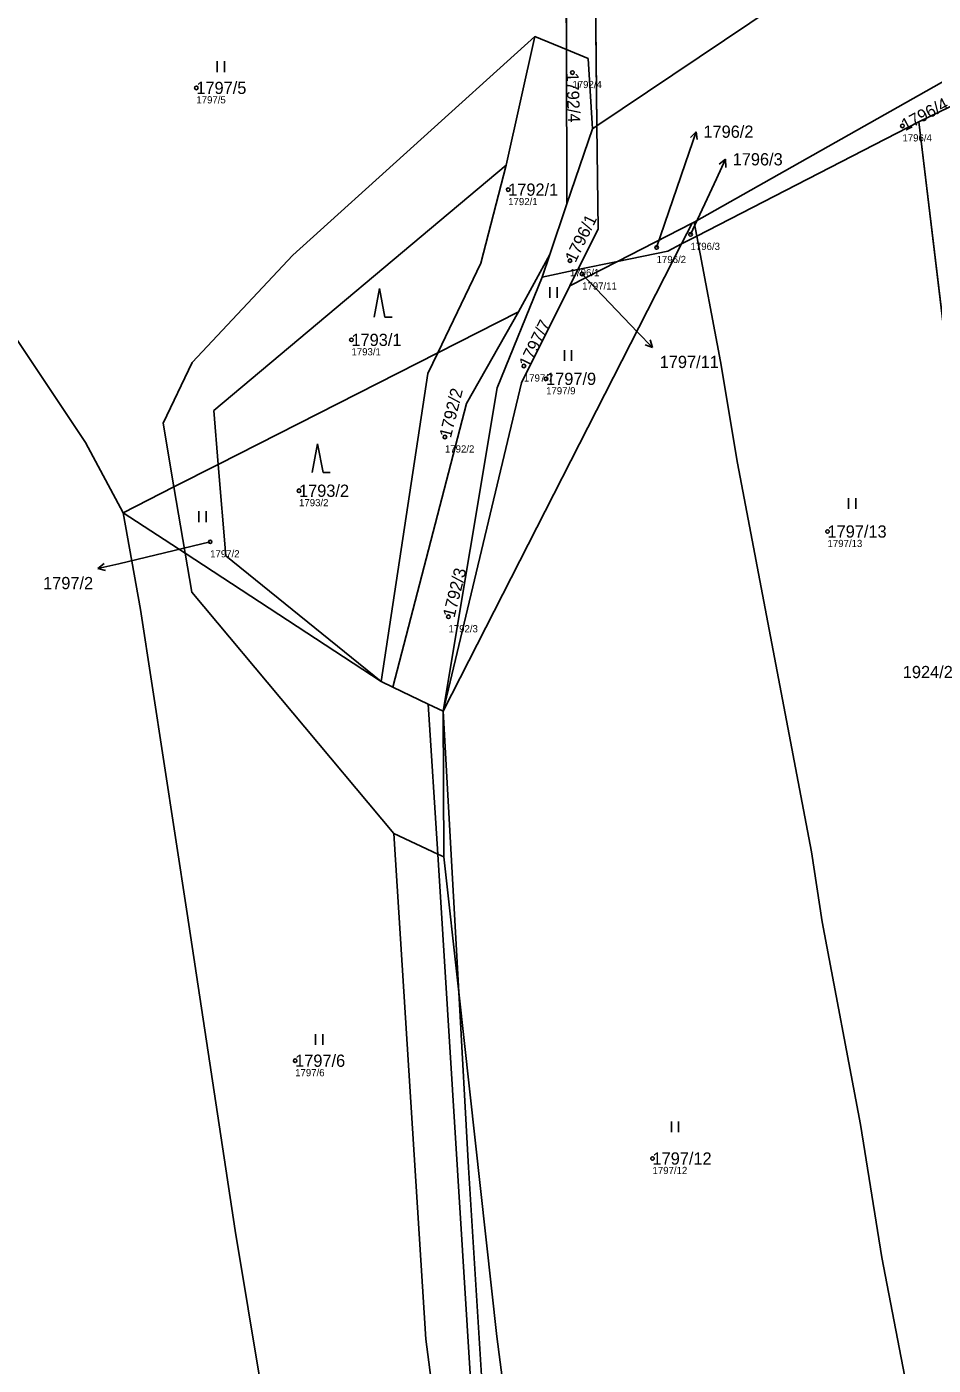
# Model space of a CAD drawing. Extents: x -762274 to -759271, y -1061928 to -1059060.
# Drawn here: x -761147.2 to -761021.1, y -1061032.8 to -1060846.7 of the extents above; entities that cross this region are included whole.
import ezdxf

# ---------------------------------------------------------------- set-up
doc = ezdxf.new("R2010")
doc.units = 0
for name, color, linetype in [('Definiční body', 7, 'Continuous'), ('Hranice parcel', 7, 'Continuous'), ('Parcelní čísla', 7, 'Continuous'), ('Polygon parcely', 7, 'Continuous'), ('Pop  PČ popisy', 7, 'Continuous'), ('Vnitřní kresba', 7, 'Continuous'), ('Značky kultur', 7, 'Continuous')]:
    doc.layers.add(name, color=color, linetype=linetype)

msp = doc.modelspace()

# ---------------------------------------------------------------- linework, layer by layer
at = {"layer": 'Definiční body'}
for centre in [(-761071.32, -1060853.09), (-761123.62, -1060855.22), (-761025.42, -1060860.51), (-761080.25, -1060869.37), (-761054.89, -1060875.6), (-761059.61, -1060877.42), (-761071.66, -1060879.25), (-761069.97, -1060881.11), (-761102.05, -1060890.26), (-761078.07, -1060893.9), (-761074.98, -1060895.68), (-761089.05, -1060903.77), (-761109.34, -1060911.24), (-761035.84, -1060916.91), (-761121.7, -1060918.35), (-761088.56, -1060928.77), (-761109.88, -1060990.5), (-761060.18, -1061004.1)]:
    msp.add_circle(centre, 0.25, dxfattribs=at)
at = {"layer": 'Hranice parcel'}
for p, q in [((-761067.91, -1060860.48), (-761068.71, -1060781.12)), ((-761072.15, -1060849.9), (-761072.32, -1060782.49)), ((-761072.09, -1060871.36), (-761072.15, -1060849.9)), ((-761018.18, -1060853.45), (-761054.39, -1060873.88)), ((-761017.56, -1060857.26), (-761023.16, -1060859.94)), ((-761054.02, -1060875.83), (-761023.16, -1060859.94)), ((-761023.16, -1060859.94), (-761015.12, -1060926.73)), ((-761072.09, -1060871.36), (-761068.54, -1060860.9)), ((-761067.91, -1060860.48), (-761068.54, -1060860.9)), ((-761074.48, -1060878.41), (-761072.09, -1060871.36)), ((-761054.68, -1060874.04), (-761065.03, -1060879.35)), ((-761056.16, -1060876.93), (-761054.68, -1060874.04)), ((-761054.39, -1060873.88), (-761054.68, -1060874.04)), ((-761054.02, -1060875.83), (-761054.39, -1060873.88)), ((-761089.31, -1060941.88), (-761056.16, -1060876.93)), ((-761056.16, -1060876.93), (-761054.02, -1060875.83)), ((-761078.8, -1060886.36), (-761074.48, -1060878.41)), ((-761075.53, -1060881.52), (-761074.48, -1060878.41)), ((-761075.53, -1060881.52), (-761070.55, -1060880.49)), ((-761065.03, -1060879.35), (-761071.68, -1060882.76)), ((-761071.68, -1060882.76), (-761070.55, -1060880.49)), ((-761070.55, -1060880.49), (-761065.03, -1060879.35)), ((-761090.03, -1060892.07), (-761078.8, -1060886.36)), ((-761120.57, -1060907.59), (-761090.03, -1060892.07)), ((-761097.94, -1060937.78), (-761096.31, -1060938.56)), ((-761096.31, -1060938.56), (-761091.36, -1060940.91)), ((-761091.36, -1060940.91), (-761089.31, -1060941.88))]:
    msp.add_line(p, q, dxfattribs=at)
for points in [[(-760940.46, -1060777.01), (-760979.27, -1060801), (-761067.91, -1060860.48)], [(-761133.78, -1060914.3), (-761139.04, -1060904.51), (-761159.24, -1060874.27), (-761176.9, -1060848.97)], [(-761072.15, -1060849.9), (-761076.54, -1060848.08), (-761080.53, -1060865.95)], [(-761068.54, -1060860.9), (-761069.15, -1060851.14), (-761072.15, -1060849.9)], [(-761070.55, -1060880.49), (-761067.76, -1060874.87), (-761067.91, -1060860.48)], [(-761080.53, -1060865.95), (-761121.2, -1060900.1), (-761120.57, -1060907.59)], [(-761080.53, -1060865.95), (-761084.07, -1060879.59), (-761090.03, -1060892.07)], [(-761065.03, -1060879.35), (-761058.06, -1060877.91), (-761056.16, -1060876.93)], [(-761014.97, -1061086.68), (-761023.67, -1061041.9), (-761028.31, -1061017.87), (-761031.24, -1060999.37), (-761036.6, -1060971.18), (-761038.06, -1060961.47), (-761048.36, -1060907.39), (-761050.73, -1060893.26), (-761054.02, -1060875.83)], [(-761089.31, -1060941.88), (-761081.77, -1060896.93), (-761075.53, -1060881.52)], [(-761089.31, -1060941.88), (-761078.4, -1060896.25), (-761071.68, -1060882.76)], [(-761096.31, -1060938.56), (-761086.03, -1060899.09), (-761078.8, -1060886.36)], [(-761090.03, -1060892.07), (-761091.41, -1060894.96), (-761097.94, -1060937.78)], [(-761120.57, -1060907.59), (-761126.74, -1060910.72), (-761133.78, -1060914.3)], [(-761120.57, -1060907.59), (-761119.5, -1060920.31), (-761097.94, -1060937.78)], [(-761101, -1061110.89), (-761101.52, -1061107.93), (-761107.45, -1061078.9), (-761118.23, -1061014.13), (-761124.9, -1060970.02), (-761131.4, -1060927.77), (-761133.78, -1060914.3)], [(-761133.78, -1060914.3), (-761125.18, -1060919.94), (-761097.94, -1060937.78)], [(-761077.2, -1061104.12), (-761076.12, -1061103.39), (-761077.35, -1061096.13), (-761078.03, -1061091.16), (-761085.26, -1061038.48), (-761090.06, -1060961.77), (-761091.36, -1060940.91)], [(-761073.84, -1061103.17), (-761075.78, -1061096.07), (-761076.46, -1061091.02), (-761078.31, -1061077.27), (-761083.43, -1061043.17), (-761085.77, -1061005.33), (-761087.13, -1060980.98), (-761089.31, -1060941.88)]]:
    msp.add_lwpolyline(points, dxfattribs=at)
at = {"layer": 'Polygon parcely'}
for points in [[(-760940.46, -1060777.01), (-760998.26, -1060731.71), (-761019.31, -1060746.24), (-761068.71, -1060781.12), (-761067.91, -1060860.48), (-760979.27, -1060801)], [(-760979.27, -1060801), (-761067.91, -1060860.48), (-761067.76, -1060874.87), (-761070.55, -1060880.49), (-761065.03, -1060879.35), (-761054.68, -1060874.04), (-761054.39, -1060873.88), (-761018.18, -1060853.45), (-761005.24, -1060848.61), (-760993.33, -1060844.12), (-760977.26, -1060835.18), (-760965.88, -1060828.86), (-760950.08, -1060803.55), (-760928.26, -1060786.58), (-760940.46, -1060777.01)], [(-761068.71, -1060781.12), (-761072.32, -1060782.49), (-761072.15, -1060849.9), (-761069.15, -1060851.14), (-761068.54, -1060860.9), (-761067.91, -1060860.48)], [(-761072.15, -1060849.9), (-761072.32, -1060782.49), (-761096.77, -1060799.85), (-761130.01, -1060823.92), (-761176.9, -1060848.97), (-761159.24, -1060874.27), (-761139.04, -1060904.51), (-761133.78, -1060914.3), (-761126.74, -1060910.72), (-761120.57, -1060907.59), (-761121.2, -1060900.1), (-761080.53, -1060865.95), (-761076.54, -1060848.08)], [(-761101, -1061110.89), (-761101.52, -1061107.93), (-761107.45, -1061078.9), (-761118.23, -1061014.13), (-761124.9, -1060970.02), (-761131.4, -1060927.77), (-761133.78, -1060914.3), (-761139.04, -1060904.51), (-761159.24, -1060874.27), (-761176.9, -1060848.97), (-761196.4, -1060859.25), (-761204.26, -1060865.05), (-761197.72, -1060935.64), (-761191.54, -1060968.76), (-761187.22, -1060989.22), (-761178.74, -1061022.78), (-761163.29, -1061086.48), (-761155.79, -1061112.92), (-761152.03, -1061128.18), (-761112.7, -1061114.21)], [(-761072.09, -1060871.36), (-761072.15, -1060849.9), (-761076.54, -1060848.08), (-761080.53, -1060865.95), (-761084.07, -1060879.59), (-761090.03, -1060892.07), (-761078.8, -1060886.36), (-761074.48, -1060878.41)], [(-761069.15, -1060851.14), (-761072.15, -1060849.9), (-761072.09, -1060871.36), (-761068.54, -1060860.9)], [(-761023.16, -1060859.94), (-761017.56, -1060857.26), (-761018.18, -1060853.45), (-761054.39, -1060873.88), (-761054.02, -1060875.83)], [(-761015.83, -1060867.94), (-761017.56, -1060857.26), (-761023.16, -1060859.94), (-761015.12, -1060926.73), (-761007.35, -1060923.69), (-761008.88, -1060912.65)], [(-760980.32, -1061077.27), (-760995.8, -1061013.69), (-761005.88, -1060977.12), (-761015.12, -1060926.73), (-761023.16, -1060859.94), (-761054.02, -1060875.83), (-761050.73, -1060893.26), (-761048.36, -1060907.39), (-761038.06, -1060961.47), (-761036.6, -1060971.18), (-761031.24, -1060999.37), (-761028.31, -1061017.87), (-761023.67, -1061041.9), (-761014.97, -1061086.68)], [(-761070.55, -1060880.49), (-761067.76, -1060874.87), (-761067.91, -1060860.48), (-761068.54, -1060860.9), (-761072.09, -1060871.36), (-761074.48, -1060878.41), (-761075.53, -1060881.52)], [(-761121.2, -1060900.1), (-761120.57, -1060907.59), (-761090.03, -1060892.07), (-761084.07, -1060879.59), (-761080.53, -1060865.95)], [(-761056.16, -1060876.93), (-761054.68, -1060874.04), (-761065.03, -1060879.35), (-761058.06, -1060877.91)], [(-761054.02, -1060875.83), (-761054.39, -1060873.88), (-761054.68, -1060874.04), (-761056.16, -1060876.93)], [(-761048.36, -1060907.39), (-761050.73, -1060893.26), (-761054.02, -1060875.83), (-761056.16, -1060876.93), (-761089.31, -1060941.88), (-761087.13, -1060980.98), (-761085.77, -1061005.33), (-761083.43, -1061043.17), (-761078.31, -1061077.27), (-761076.46, -1061091.02), (-761075.78, -1061096.07), (-761073.84, -1061103.17), (-761033.48, -1061091.7), (-761014.97, -1061086.68), (-761023.67, -1061041.9), (-761028.31, -1061017.87), (-761031.24, -1060999.37), (-761036.6, -1060971.18), (-761038.06, -1060961.47)], [(-761056.16, -1060876.93), (-761058.06, -1060877.91), (-761065.03, -1060879.35), (-761071.68, -1060882.76), (-761078.4, -1060896.25), (-761089.31, -1060941.88)], [(-761091.36, -1060940.91), (-761089.31, -1060941.88), (-761081.77, -1060896.93), (-761075.53, -1060881.52), (-761074.48, -1060878.41), (-761078.8, -1060886.36), (-761086.03, -1060899.09), (-761096.31, -1060938.56)], [(-761078.4, -1060896.25), (-761071.68, -1060882.76), (-761070.55, -1060880.49), (-761075.53, -1060881.52), (-761081.77, -1060896.93), (-761089.31, -1060941.88)], [(-761065.03, -1060879.35), (-761070.55, -1060880.49), (-761071.68, -1060882.76)], [(-761078.8, -1060886.36), (-761090.03, -1060892.07), (-761091.41, -1060894.96), (-761097.94, -1060937.78), (-761096.31, -1060938.56), (-761086.03, -1060899.09)], [(-761097.94, -1060937.78), (-761091.41, -1060894.96), (-761090.03, -1060892.07), (-761120.57, -1060907.59), (-761119.5, -1060920.31)], [(-761097.94, -1060937.78), (-761119.5, -1060920.31), (-761120.57, -1060907.59), (-761126.74, -1060910.72), (-761133.78, -1060914.3), (-761125.18, -1060919.94)], [(-761077.35, -1061096.13), (-761078.03, -1061091.16), (-761085.26, -1061038.48), (-761090.06, -1060961.77), (-761091.36, -1060940.91), (-761096.31, -1060938.56), (-761097.94, -1060937.78), (-761125.18, -1060919.94), (-761133.78, -1060914.3), (-761131.4, -1060927.77), (-761124.9, -1060970.02), (-761118.23, -1061014.13), (-761107.45, -1061078.9), (-761101.52, -1061107.93), (-761101, -1061110.89), (-761077.2, -1061104.12), (-761076.12, -1061103.39)], [(-761073.84, -1061103.17), (-761075.78, -1061096.07), (-761076.46, -1061091.02), (-761078.31, -1061077.27), (-761083.43, -1061043.17), (-761085.77, -1061005.33), (-761087.13, -1060980.98), (-761089.31, -1060941.88), (-761091.36, -1060940.91), (-761090.06, -1060961.77), (-761085.26, -1061038.48), (-761078.03, -1061091.16), (-761077.35, -1061096.13), (-761076.12, -1061103.39), (-761077.2, -1061104.12)]]:
    msp.add_lwpolyline(points, close=True, dxfattribs=at)
at = {"layer": 'Pop  PČ popisy'}
for p, q in [((-761055.07, -1060864.15), (-761054.09, -1060861.31)), ((-761054.09, -1060861.31), (-761054.89, -1060862.1)), ((-761054.09, -1060861.31), (-761053.95, -1060862.42)), ((-761059.61, -1060877.42), (-761055.07, -1060864.15)), ((-761051.3, -1060867.87), (-761050.03, -1060865.15)), ((-761050.03, -1060865.15), (-761050.91, -1060865.85)), ((-761050.03, -1060865.15), (-761050, -1060866.27)), ((-761054.89, -1060875.6), (-761051.3, -1060867.87)), ((-761069.97, -1060881.11), (-761062.25, -1060889.18)), ((-761062.25, -1060889.18), (-761060.17, -1060891.34)), ((-761060.17, -1060891.34), (-761061.22, -1060890.97)), ((-761060.17, -1060891.34), (-761060.5, -1060890.27)), ((-761121.7, -1060918.35), (-761134.4, -1060921.4)), ((-761137.32, -1060922.07), (-761136.46, -1060921.36)), ((-761134.4, -1060921.4), (-761137.32, -1060922.07)), ((-761137.32, -1060922.07), (-761136.24, -1060922.34))]:
    msp.add_line(p, q, dxfattribs=at)
at = {"layer": 'Vnitřní kresba'}
for p, q in [((-761110.2, -1060878.46), (-761076.54, -1060848.08)), ((-761124.2, -1060893.4), (-761110.2, -1060878.46)), ((-761128.24, -1060901.86), (-761124.2, -1060893.4)), ((-761128.24, -1060901.86), (-761126.74, -1060910.72)), ((-761126.74, -1060910.72), (-761125.18, -1060919.94)), ((-761125.18, -1060919.94), (-761124.26, -1060925.35)), ((-761096.16, -1060958.9), (-761124.26, -1060925.35)), ((-761089.31, -1060941.88), (-761089.22, -1060962.16)), ((-761096.16, -1060958.9), (-761090.06, -1060961.77)), ((-761091.72, -1061029.21), (-761096.16, -1060958.9)), ((-761090.06, -1060961.77), (-761089.22, -1060962.16)), ((-761089.22, -1060962.16), (-761087.13, -1060980.98)), ((-761087.13, -1060980.98), (-761081.81, -1061028.84)), ((-761083.37, -1061091.65), (-761091.72, -1061029.21)), ((-761081.81, -1061028.84), (-761073.91, -1061090.78))]:
    msp.add_line(p, q, dxfattribs=at)
at = {"layer": 'Značky kultur'}
for p, q in [((-761120.73, -1060853.02), (-761120.73, -1060851.52)), ((-761119.73, -1060853.02), (-761119.73, -1060851.52)), ((-761098.16, -1060883.1), (-761098.91, -1060887.1)), ((-761097.41, -1060887.1), (-761098.16, -1060883.1)), ((-761074.45, -1060884.43), (-761074.45, -1060882.93)), ((-761073.45, -1060884.43), (-761073.45, -1060882.93)), ((-761097.41, -1060887.1), (-761096.41, -1060887.1)), ((-761072.43, -1060893.19), (-761072.43, -1060891.69)), ((-761071.43, -1060893.19), (-761071.43, -1060891.69)), ((-761106.75, -1060904.7), (-761107.5, -1060908.7)), ((-761106, -1060908.7), (-761106.75, -1060904.7)), ((-761106, -1060908.7), (-761105, -1060908.7)), ((-761032.91, -1060913.76), (-761032.91, -1060912.26)), ((-761031.91, -1060913.76), (-761031.91, -1060912.26)), ((-761123.27, -1060915.6), (-761123.27, -1060914.1)), ((-761122.27, -1060915.6), (-761122.27, -1060914.1)), ((-761107.03, -1060988.3), (-761107.03, -1060986.8)), ((-761106.03, -1060988.3), (-761106.03, -1060986.8)), ((-761057.55, -1061000.44), (-761057.55, -1060998.94)), ((-761056.55, -1061000.44), (-761056.55, -1060998.94))]:
    msp.add_line(p, q, dxfattribs=at)

# ---------------------------------------------------------------- texts
at = {"layer": 'Definiční body'}
for s, p in [('1792/4', (-761071.32, -1060855.25)), ('1797/5', (-761123.62, -1060857.38)), ('1796/4', (-761025.42, -1060862.67)), ('1792/1', (-761080.25, -1060871.53)), ('1796/3', (-761054.89, -1060877.76)), ('1796/2', (-761059.61, -1060879.58)), ('1796/1', (-761071.66, -1060881.41)), ('1797/11', (-761069.97, -1060883.27)), ('1793/1', (-761102.05, -1060892.42)), ('1797/7', (-761078.07, -1060896.06)), ('1797/9', (-761074.98, -1060897.84)), ('1792/2', (-761089.05, -1060905.93)), ('1793/2', (-761109.34, -1060913.4)), ('1797/2', (-761121.7, -1060920.51)), ('1797/13', (-761035.84, -1060919.07)), ('1792/3', (-761088.56, -1060930.93)), ('1797/6', (-761109.88, -1060992.66)), ('1797/12', (-761060.18, -1061006.26))]:
    msp.add_text(s, height=1, dxfattribs=at).set_placement(p)
at = {"layer": 'Parcelní čísla'}
for s, p in [('1797/5', (-761123.62, -1060856.07)), ('1796/2', (-761053.1, -1060862.16)), ('1796/3', (-761049.03, -1060866)), ('1792/1', (-761080.25, -1060870.22)), ('1793/1', (-761102.05, -1060891.11)), ('1797/11', (-761059.18, -1060894.18)), ('1797/9', (-761074.98, -1060896.53)), ('1793/2', (-761109.34, -1060912.09)), ('1797/13', (-761035.84, -1060917.76)), ('1797/2', (-761144.93, -1060924.93)), ('1924/2', (-761025.37, -1060937.3)), ('1797/6', (-761109.88, -1060991.35)), ('1797/12', (-761060.18, -1061004.95))]:
    msp.add_text(s, height=1.7, dxfattribs=at).set_placement(p)
for s, rotation, p in [('1792/4', 272, (-761072.17, -1060853.12)), ('1796/4', 28, (-761025.02, -1060861.26)), ('1796/1', 64, (-761070.9, -1060879.62)), ('1797/7', 64, (-761077.31, -1060894.27)), ('1792/2', 76, (-761088.22, -1060903.98)), ('1792/3', 76, (-761087.73, -1060928.98))]:
    msp.add_text(s, height=1.7, rotation=rotation, dxfattribs=at).set_placement(p)

doc.saveas('drawing.dxf')
